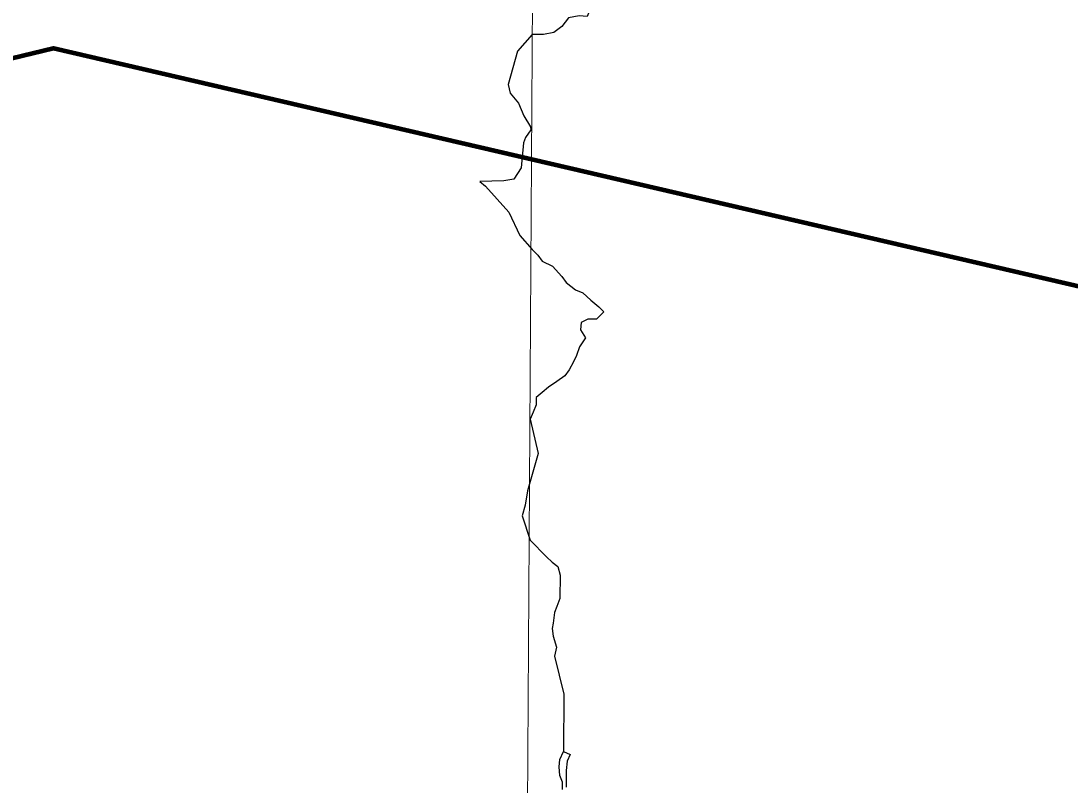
# Model space of a CAD drawing. Extents: x 553962 to 842807, y 8883888 to 9032388.
# Drawn here: x 715926 to 723253, y 8932970 to 8938306 of the extents above; entities that cross this region are included whole.
import ezdxf

# ---------------------------------------------------------------- set-up
doc = ezdxf.new("R2010")
doc.units = 0
doc.header["$LTSCALE"] = 160
for name, color, linetype, lineweight in [('2', 7, 'Continuous', 13), ('21', 7, 'Continuous', 25), ('27', 7, 'Continuous', 90)]:
    doc.layers.add(name, color=color, linetype=linetype, lineweight=lineweight)

msp = doc.modelspace()

# ---------------------------------------------------------------- linework, layer by layer
at = {"layer": '2'}
msp.add_lwpolyline([(719978.9, 9023574.5), (719561.6, 8949232.2), (719215.6, 8890710.6)], dxfattribs=at)
at = {"layer": '21'}
for points in [[(720060.8, 8938559.8), (720055.8, 8938559.8), (719994.6, 8938534.7), (719948.5, 8938494.2), (719922.7, 8938443.5), (719881.3, 8938336.8), (719825.4, 8938342.2), (719749, 8938327.4), (719702.8, 8938266.6), (719646.6, 8938226.2), (719575.3, 8938211.3), (719495.9, 8938211.8)], [(719495.9, 8938211.8), (719394.7, 8938096.4), (719328.4, 8937863.4), (719342.1, 8937802.6), (719401.1, 8937732.2), (719437, 8937644.3), (719483.8, 8937567.5), (719487.5, 8937545.9), (719449.3, 8937492.5), (719434.6, 8937455.6), (719420.2, 8937279.4), (719367.4, 8937201.3), (719297.2, 8937190.5), (719130.2, 8937185.6)], [(719130.2, 8937185.6), (719170.7, 8937152.3), (719333.3, 8936971.3), (719410.8, 8936807.6), (719495, 8936711.2)], [(719495, 8936711.2), (719536.3, 8936669.7), (719566.5, 8936628.7), (719637.5, 8936592.7), (719703.1, 8936520.9), (719733.3, 8936480), (719799.1, 8936428.7), (719849.8, 8936408), (719905.4, 8936356.8), (719961, 8936310.6), (719996.4, 8936274.7), (719945.2, 8936224.1), (719884.2, 8936224.5), (719838.2, 8936199.3), (719832.8, 8936148.4), (719868, 8936092.2), (719826.9, 8936031.3), (719806.1, 8935970.3), (719785.5, 8935924.6), (719754.6, 8935868.8), (719723.8, 8935828.3), (719667.5, 8935787.9), (719611.3, 8935747.5), (719565.3, 8935712.1), (719524.3, 8935676.7), (719524, 8935625.8), (719503.3, 8935575), (719482.6, 8935524.2), (719536.9, 8935284.5)], [(719536.9, 8935284.5), (719464.5, 8935025.4), (719447.8, 8934924.5), (719426.1, 8934849.8), (719483, 8934679.3)], [(719483, 8934679.3), (719595.3, 8934563.2), (719635.8, 8934527.3), (719676.2, 8934496.5), (719691.1, 8934435.3), (719690.7, 8934384.4), (719690.3, 8934323.2), (719690, 8934272.3), (719669.2, 8934217.6), (719651.2, 8934174.2), (719643, 8934099.5), (719634.9, 8934064), (719642.2, 8934009.8), (719665.6, 8933932.1), (719651.2, 8933868.8), (719718.1, 8933604.6), (719714.8, 8933203.5)], [(719707.9, 8932938.7), (719708.3, 8932989.6), (719688.2, 8933035.6), (719683.6, 8933096.8), (719689, 8933147.7), (719714.8, 8933203.5), (719760.5, 8933182.9), (719739.8, 8933137.2), (719734.3, 8933071), (719733.8, 8933009.9), (719733.5, 8932953.8)]]:
    msp.add_lwpolyline(points, dxfattribs=at)
at = {"layer": '21', "lineweight": 13}
msp.add_lwpolyline([(719707.9, 8932938.7), (719708.3, 8932989.6), (719688.2, 8933035.6), (719683.6, 8933096.8), (719689, 8933147.7), (719714.8, 8933203.5), (719760.5, 8933182.9), (719739.8, 8933137.2), (719734.3, 8933071), (719733.8, 8933009.9), (719733.5, 8932953.8)], dxfattribs=at)
at = {"layer": '27'}
msp.add_lwpolyline([(696242, 8937672.8), (702061.8, 8937200.5), (702208.9, 8933124.7), (710319.1, 8936704.6), (716154, 8938115.2), (724825.2, 8936103.1), (730371.4, 8935553)], dxfattribs=at)

doc.saveas('drawing.dxf')
